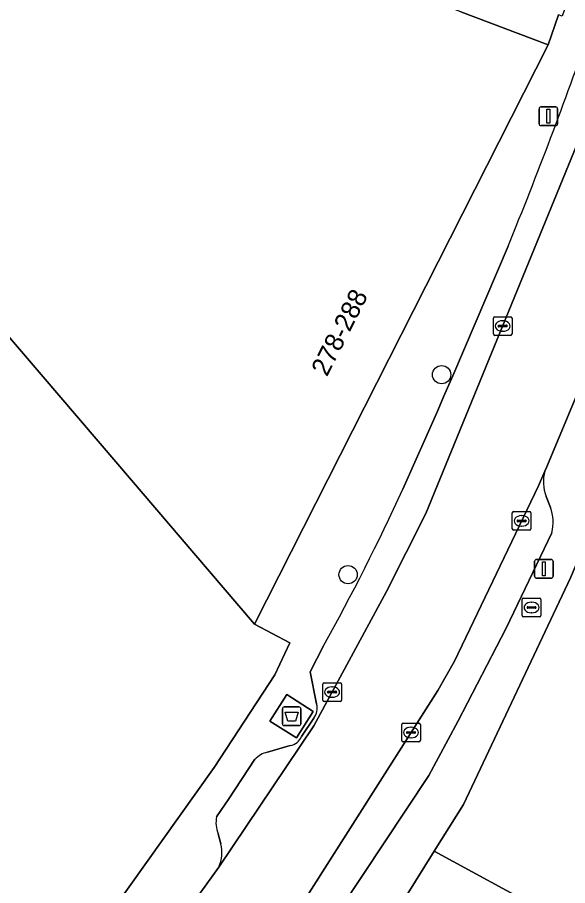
# Model space of a CAD drawing. Extents: x 159217 to 160349, y 381246 to 382172.
# Drawn here: x 160169.12 to 160198.58, y 381751.37 to 381797.82 of the extents above; entities that cross this region are included whole.
import ezdxf

# ---------------------------------------------------------------- set-up
doc = ezdxf.new("R2010")
doc.units = 0
for name, color, linetype in [('IMGEO_Afval_apart_plaats', 7, 'Continuous'), ('IMGEO_Boom', 7, 'Continuous'), ('IMGEO_Brandkraan', 7, 'Continuous'), ('IMGEO_Erf', 7, 'Continuous'), ('IMGEO_Kolk', 7, 'Continuous'), ('IMGEO_Lichtmast', 7, 'Continuous'), ('IMGEO_Pand', 7, 'Continuous'), ('IMGEO_Pand_nummerreeks', 7, 'Continuous'), ('IMGEO_Parkeervlak_open', 7, 'Continuous'), ('IMGEO_Rijbaan_lokaal_open', 7, 'Continuous'), ('IMGEO_Voetpad_gesloten', 7, 'Continuous'), ('IMGEO_Voetpad_open', 7, 'Continuous')]:
    doc.layers.add(name, color=color, linetype=linetype)

msp = doc.modelspace()

# ---------------------------------------------------------------- linework, layer by layer
at = {"layer": 'IMGEO_Afval_apart_plaats'}
for p, q in [((160183.308, 381760.034), (160183.308, 381760.834)), ((160183.308, 381760.834), (160183.308, 381760.034)), ((160183.408, 381760.934), (160184.198, 381760.934)), ((160184.198, 381760.934), (160183.408, 381760.934)), ((160184.298, 381760.834), (160184.298, 381760.034)), ((160184.298, 381760.034), (160184.298, 381760.834)), ((160184.198, 381759.934), (160183.408, 381759.934)), ((160183.408, 381759.934), (160184.198, 381759.934))]:
    msp.add_line(p, q, dxfattribs=at)
msp.add_lwpolyline([(160183.451, 381760.648), (160184.155, 381760.648), (160184.006, 381760.178), (160183.6, 381760.178), (160183.451, 381760.648)], dxfattribs=at)
for centre, start, end in [((160183.408, 381760.834), 90, 180), ((160183.408, 381760.834), 90, 180), ((160184.198, 381760.834), 0, 90), ((160184.198, 381760.834), 360, 90), ((160183.408, 381760.034), 180, 270), ((160183.408, 381760.034), 180, 270), ((160184.198, 381760.034), 270, 0), ((160184.198, 381760.034), 270, 0)]:
    msp.add_arc(centre, 0.1, start, end, dxfattribs=at)
at = {"layer": 'IMGEO_Boom'}
for centre in [(160191.832, 381778.706), (160186.826, 381768.006)]:
    msp.add_circle(centre, 0.489, dxfattribs=at)
at = {"layer": 'IMGEO_Brandkraan'}
for p, q in [((160196.145, 381765.824), (160196.145, 381766.676)), ((160196.22, 381766.75), (160197.072, 381766.75)), ((160196.633, 381766.53), (160196.658, 381766.53)), ((160197.146, 381766.676), (160197.146, 381765.824)), ((160196.404, 381766.244), (160196.404, 381766.256)), ((160196.842, 381766.207), (160196.444, 381766.207)), ((160196.447, 381766.293), (160196.845, 381766.293)), ((160196.656, 381765.97), (160196.631, 381765.97)), ((160196.888, 381766.256), (160196.888, 381766.244)), ((160197.072, 381765.75), (160196.22, 381765.75))]:
    msp.add_line(p, q, dxfattribs=at)
for points in [[(160196.145, 381765.824), (160196.145, 381766.676)], [(160196.22, 381766.75), (160197.072, 381766.75)], [(160197.146, 381766.676), (160197.146, 381765.824)], [(160197.072, 381765.75), (160196.22, 381765.75)]]:
    msp.add_lwpolyline(points, dxfattribs=at)
for centre, radius, start, end in [((160196.222, 381766.674), 0.0765, 91.552, 178.448), ((160196.222, 381766.674), 0.0765, 91.552, 178.448), ((160197.07, 381766.674), 0.0765, 1.552, 88.448), ((160197.07, 381766.674), 0.0765, 1.552, 88.448), ((160196.444, 381766.253), 0.0403, 85.8775, 175.7526), ((160196.441, 381766.243), 0.0366, 178.938, 274.7102), ((160196.845, 381766.25), 0.043, 264.8664, 352.4533), ((160196.849, 381766.255), 0.0386, 1.7309, 96.639), ((160196.222, 381765.826), 0.0765, 181.552, 268.448), ((160196.222, 381765.826), 0.0765, 181.552, 268.448), ((160197.07, 381765.826), 0.0765, 271.552, 358.448), ((160197.07, 381765.826), 0.0765, 271.552, 358.448)]:
    msp.add_arc(centre, radius, start, end, dxfattribs=at)
for centre, major_axis, ratio, start_param, end_param in [((160196.632, 381766.25), (-0.387, 0.002), 0.722429, 4.712389, 7.853982), ((160196.657, 381766.25), (-0.39, 0.002), 0.717154, 1.570796, 4.712389)]:
    msp.add_ellipse(centre, major_axis=major_axis, ratio=ratio, start_param=start_param, end_param=end_param, dxfattribs=at)
at = {"layer": 'IMGEO_Erf'}
for points in [[(160167.358, 381741.13), (160170.435, 381744.738), (160170.721, 381745.14), (160171.029, 381745.573), (160174.18, 381750), (160179.656, 381757.694), (160182.906, 381762.655), (160183.703, 381764.359), (160181.825, 381765.351), (160178.573, 381769.149), (160174.496, 381773.91), (160163.111, 381787.207), (160169.353, 381807.002)], [(160192.862, 381798.123), (160197.539, 381796.357), (160198.093, 381797.954)]]:
    msp.add_lwpolyline(points, dxfattribs=at)
at = {"layer": 'IMGEO_Kolk'}
for p, q in [((160194.601, 381780.881), (160194.601, 381781.733)), ((160194.676, 381781.807), (160195.528, 381781.807)), ((160195.602, 381781.733), (160195.602, 381780.881)), ((160194.86, 381781.301), (160194.86, 381781.313)), ((160195.298, 381781.264), (160194.9, 381781.264)), ((160194.903, 381781.35), (160195.301, 381781.35)), ((160195.089, 381781.587), (160195.114, 381781.587)), ((160195.344, 381781.313), (160195.344, 381781.301)), ((160195.528, 381780.807), (160194.676, 381780.807)), ((160195.112, 381781.027), (160195.087, 381781.027)), ((160195.615, 381770.457), (160195.615, 381771.309)), ((160195.69, 381771.383), (160196.542, 381771.383)), ((160196.103, 381771.163), (160196.128, 381771.163)), ((160196.616, 381771.309), (160196.616, 381770.457)), ((160195.874, 381770.877), (160195.874, 381770.889)), ((160196.312, 381770.84), (160195.914, 381770.84)), ((160195.917, 381770.926), (160196.315, 381770.926)), ((160196.126, 381770.603), (160196.101, 381770.603)), ((160196.358, 381770.889), (160196.358, 381770.877)), ((160196.542, 381770.383), (160195.69, 381770.383)), ((160185.47, 381761.3), (160185.47, 381762.152)), ((160185.545, 381762.226), (160186.397, 381762.226)), ((160186.471, 381762.152), (160186.471, 381761.3)), ((160185.729, 381761.72), (160185.729, 381761.732)), ((160186.167, 381761.683), (160185.769, 381761.683)), ((160185.772, 381761.769), (160186.17, 381761.769)), ((160185.958, 381762.006), (160185.983, 381762.006)), ((160186.213, 381761.732), (160186.213, 381761.72)), ((160186.397, 381761.226), (160185.545, 381761.226)), ((160185.981, 381761.446), (160185.956, 381761.446)), ((160189.694, 381759.136), (160189.694, 381759.988)), ((160189.769, 381760.062), (160190.621, 381760.062)), ((160190.182, 381759.842), (160190.207, 381759.842)), ((160190.695, 381759.988), (160190.695, 381759.136)), ((160189.953, 381759.556), (160189.953, 381759.568)), ((160190.391, 381759.519), (160189.993, 381759.519)), ((160189.996, 381759.605), (160190.394, 381759.605)), ((160190.437, 381759.568), (160190.437, 381759.556)), ((160190.621, 381759.062), (160189.769, 381759.062)), ((160190.205, 381759.282), (160190.18, 381759.282))]:
    msp.add_line(p, q, dxfattribs=at)
for points in [[(160194.601, 381780.881), (160194.601, 381781.733)], [(160194.676, 381781.807), (160195.528, 381781.807)], [(160195.602, 381781.733), (160195.602, 381780.881)], [(160195.528, 381780.807), (160194.676, 381780.807)], [(160195.615, 381770.457), (160195.615, 381771.309)], [(160195.69, 381771.383), (160196.542, 381771.383)], [(160196.616, 381771.309), (160196.616, 381770.457)], [(160196.542, 381770.383), (160195.69, 381770.383)], [(160185.47, 381761.3), (160185.47, 381762.152)], [(160185.545, 381762.226), (160186.397, 381762.226)], [(160186.471, 381762.152), (160186.471, 381761.3)], [(160186.397, 381761.226), (160185.545, 381761.226)], [(160189.694, 381759.136), (160189.694, 381759.988)], [(160189.769, 381760.062), (160190.621, 381760.062)], [(160190.695, 381759.988), (160190.695, 381759.136)], [(160190.621, 381759.062), (160189.769, 381759.062)]]:
    msp.add_lwpolyline(points, dxfattribs=at)
for centre, radius, start, end in [((160194.678, 381781.731), 0.0765, 91.552, 178.448), ((160194.678, 381781.731), 0.0765, 91.552, 178.448), ((160195.526, 381781.731), 0.0765, 1.552, 88.448), ((160195.526, 381781.731), 0.0765, 1.552, 88.448), ((160194.9, 381781.31), 0.0403, 85.8775, 175.7526), ((160194.897, 381781.3), 0.0366, 178.938, 274.7102), ((160195.301, 381781.307), 0.043, 264.8664, 352.4533), ((160195.305, 381781.312), 0.0386, 1.7309, 96.639), ((160194.678, 381780.883), 0.0765, 181.552, 268.448), ((160194.678, 381780.883), 0.0765, 181.552, 268.448), ((160195.526, 381780.883), 0.0765, 271.552, 358.448), ((160195.526, 381780.883), 0.0765, 271.552, 358.448), ((160195.692, 381771.307), 0.0765, 91.552, 178.448), ((160195.692, 381771.307), 0.0765, 91.552, 178.448), ((160196.54, 381771.307), 0.0765, 1.552, 88.448), ((160196.54, 381771.307), 0.0765, 1.552, 88.448), ((160195.914, 381770.886), 0.0403, 85.8775, 175.7526), ((160195.911, 381770.876), 0.0366, 178.938, 274.7102), ((160196.315, 381770.883), 0.043, 264.8664, 352.4533), ((160196.319, 381770.888), 0.0386, 1.7309, 96.639), ((160195.692, 381770.459), 0.0765, 181.552, 268.448), ((160195.692, 381770.459), 0.0765, 181.552, 268.448), ((160196.54, 381770.459), 0.0765, 271.552, 358.448), ((160196.54, 381770.459), 0.0765, 271.552, 358.448), ((160185.547, 381762.15), 0.0765, 91.552, 178.448), ((160185.547, 381762.15), 0.0765, 91.552, 178.448), ((160186.395, 381762.15), 0.0765, 1.552, 88.448), ((160186.395, 381762.15), 0.0765, 1.552, 88.448), ((160185.769, 381761.729), 0.0403, 85.8775, 175.7526), ((160185.766, 381761.719), 0.0366, 178.938, 274.7102), ((160186.17, 381761.726), 0.043, 264.8664, 352.4533), ((160186.174, 381761.731), 0.0386, 1.7309, 96.639), ((160185.547, 381761.302), 0.0765, 181.552, 268.448), ((160185.547, 381761.302), 0.0765, 181.552, 268.448), ((160186.395, 381761.302), 0.0765, 271.552, 358.448), ((160186.395, 381761.302), 0.0765, 271.552, 358.448), ((160189.771, 381759.986), 0.0765, 91.552, 178.448), ((160189.771, 381759.986), 0.0765, 91.552, 178.448), ((160190.619, 381759.986), 0.0765, 1.552, 88.448), ((160190.619, 381759.986), 0.0765, 1.552, 88.448), ((160189.993, 381759.565), 0.0403, 85.8775, 175.7526), ((160189.99, 381759.555), 0.0366, 178.938, 274.7102), ((160190.394, 381759.562), 0.043, 264.8664, 352.4533), ((160190.398, 381759.567), 0.0386, 1.7309, 96.639), ((160189.771, 381759.138), 0.0765, 181.552, 268.448), ((160189.771, 381759.138), 0.0765, 181.552, 268.448), ((160190.619, 381759.138), 0.0765, 271.552, 358.448), ((160190.619, 381759.138), 0.0765, 271.552, 358.448)]:
    msp.add_arc(centre, radius, start, end, dxfattribs=at)
for centre, major_axis, ratio, start_param, end_param in [((160195.088, 381781.307), (-0.387, 0.002), 0.722429, 4.712389, 7.853982), ((160195.113, 381781.307), (-0.39, 0.002), 0.717154, 1.570796, 4.712389), ((160196.102, 381770.883), (-0.387, 0.002), 0.722429, 4.712389, 7.853982), ((160196.127, 381770.883), (-0.39, 0.002), 0.717154, 1.570796, 4.712389), ((160185.957, 381761.726), (-0.387, 0.002), 0.722429, 4.712389, 7.853982), ((160185.982, 381761.726), (-0.39, 0.002), 0.717154, 1.570796, 4.712389), ((160190.181, 381759.562), (-0.387, 0.002), 0.722429, 4.712389, 7.853982), ((160190.206, 381759.562), (-0.39, 0.002), 0.717154, 1.570796, 4.712389)]:
    msp.add_ellipse(centre, major_axis=major_axis, ratio=ratio, start_param=start_param, end_param=end_param, dxfattribs=at)
at = {"layer": 'IMGEO_Lichtmast'}
for p, q in [((160197.049, 381792.126), (160197.049, 381792.926)), ((160197.049, 381792.926), (160197.049, 381792.126)), ((160197.149, 381793.026), (160197.939, 381793.026)), ((160197.939, 381793.026), (160197.149, 381793.026)), ((160198.039, 381792.926), (160198.039, 381792.126)), ((160198.039, 381792.126), (160198.039, 381792.926)), ((160197.939, 381792.026), (160197.149, 381792.026)), ((160197.149, 381792.026), (160197.939, 381792.026)), ((160196.811, 381767.92), (160196.811, 381768.72)), ((160196.811, 381768.72), (160196.811, 381767.92)), ((160196.911, 381768.82), (160197.701, 381768.82)), ((160197.701, 381768.82), (160196.911, 381768.82)), ((160197.801, 381768.72), (160197.801, 381767.92)), ((160197.801, 381767.92), (160197.801, 381768.72)), ((160197.701, 381767.82), (160196.911, 381767.82)), ((160196.911, 381767.82), (160197.701, 381767.82))]:
    msp.add_line(p, q, dxfattribs=at)
for points in [[(160197.469, 381792.901), (160197.619, 381792.901), (160197.619, 381792.151), (160197.469, 381792.151), (160197.469, 381792.901)], [(160197.231, 381768.695), (160197.381, 381768.695), (160197.381, 381767.945), (160197.231, 381767.945), (160197.231, 381768.695)]]:
    msp.add_lwpolyline(points, dxfattribs=at)
for centre, start, end in [((160197.149, 381792.926), 90, 180), ((160197.149, 381792.926), 90, 180), ((160197.939, 381792.926), 0, 90), ((160197.939, 381792.926), 360, 90), ((160197.149, 381792.126), 180, 270), ((160197.149, 381792.126), 180, 270), ((160197.939, 381792.126), 270, 0), ((160197.939, 381792.126), 270, 0), ((160196.911, 381768.72), 90, 180), ((160196.911, 381768.72), 90, 180), ((160197.701, 381768.72), 0, 90), ((160197.701, 381768.72), 360, 90), ((160196.911, 381767.92), 180, 270), ((160196.911, 381767.92), 180, 270), ((160197.701, 381767.92), 270, 0), ((160197.701, 381767.92), 270, 0)]:
    msp.add_arc(centre, 0.1, start, end, dxfattribs=at)
at = {"layer": 'IMGEO_Pand'}
for points in [[(160178.573, 381769.149), (160181.825, 381765.351), (160197.539, 381796.357), (160192.862, 381798.123), (160169.353, 381807.002), (160163.111, 381787.207), (160174.496, 381773.91)], [(160227.298, 381763.741), (160222.855, 381766.032), (160209.569, 381772.902), (160209.473, 381772.667), (160202.297, 381776.251), (160198.723, 381767.829), (160193.001, 381755.719), (160191.432, 381753.208), (160197.348, 381750), (160197.971, 381749.662), (160202.355, 381747.401), (160204.585, 381746.251), (160207.062, 381744.973), (160209.321, 381743.808), (160213.184, 381741.816), (160213.059, 381741.573), (160220.578, 381737.695), (160226.161, 381748.543), (160226.911, 381750), (160228.023, 381752.159), (160228.101, 381752.311), (160227.899, 381752.415), (160222.811, 381755.04)], [(160197.971, 381749.662), (160197.348, 381750), (160191.432, 381753.208), (160189.427, 381750), (160188.407, 381748.367), (160195.049, 381744.666), (160195.61, 381745.439)]]:
    msp.add_lwpolyline(points, close=True, dxfattribs=at)
at = {"layer": 'IMGEO_Parkeervlak_open'}
for points in [[(160179.907, 381752.366), (160184.99, 381759.913), (160188.874, 381767.099), (160190.986, 381771.277), (160202.747, 381799.991), (160204.121, 381803.898), (160209.938, 381822.118)], [(160195.392, 381785.579), (160192.428, 381778.634), (160191.925, 381777.512), (160191.623, 381776.788), (160189.761, 381772.577)], [(160197.356, 381773.546), (160197.011, 381772.766), (160192.517, 381763.373), (160191.631, 381761.811), (160184.123, 381750), (160181.638, 381746.556), (160176.84, 381740.236)], [(160197.659, 381771.607), (160197.431, 381772.191)], [(160191.154, 381757.264), (160192.704, 381760.158), (160195.283, 381765.146), (160197.735, 381770.249)], [(160185.516, 381764.198), (160184.79, 381762.803), (160185.137, 381761.088)], [(160184.987, 381760.333), (160184.34, 381759.351)], [(160183.728, 381758.864), (160182.507, 381758.506)], [(160181.843, 381758.13), (160180.437, 381756.01), (160179.789, 381755.052)], [(160186.323, 381750), (160186.404, 381750.118), (160191.154, 381757.264)], [(160179.87, 381754.148), (160180.008, 381753.604)]]:
    msp.add_lwpolyline(points, dxfattribs=at)
for centre, radius, start, end in [((159971.311, 381877.135), 242.063, 337.77587, 340.71445), ((160199.377, 381772.978), 2.099, 164.3096, 202.0267), ((160072.803, 381826.566), 128.818, 331.04277, 335.22152), ((160195.511, 381770.806), 2.293, 345.9497, 20.4567), ((160184.392, 381760.844), 0.784, 319.3822, 18.1439), ((160183.55, 381759.716), 0.87, 281.7995, 335.2227), ((160182.758, 381757.289), 1.242, 101.6379, 137.4049), ((160181.277, 381754.73), 1.523, 167.7797, 202.4605), ((160178.25, 381753.124), 1.822, 335.4057, 15.2662)]:
    msp.add_arc(centre, radius, start, end, dxfattribs=at)
at = {"layer": 'IMGEO_Rijbaan_lokaal_open'}
for points in [[(160184.123, 381750), (160191.631, 381761.811), (160192.517, 381763.373), (160197.011, 381772.766), (160197.356, 381773.546), (160197.443, 381773.743), (160202.285, 381785.308), (160202.345, 381785.462), (160205.267, 381793.078), (160205.609, 381794.1), (160208.397, 381802.39)], [(160202.747, 381799.991), (160190.986, 381771.277), (160188.874, 381767.099), (160184.99, 381759.913), (160179.907, 381752.366), (160178.946, 381751.015)]]:
    msp.add_lwpolyline(points, dxfattribs=at)
at = {"layer": 'IMGEO_Voetpad_gesloten'}
msp.add_lwpolyline([(160184.962, 381760.694), (160183.55, 381761.594), (160182.644, 381760.173), (160184.056, 381759.273)], close=True, dxfattribs=at)
at = {"layer": 'IMGEO_Voetpad_open'}
for points in [[(160215, 381864.331), (160214.232, 381859.42), (160211.378, 381842.371), (160210.591, 381839.006), (160209.532, 381834.478), (160208.171, 381829.218), (160206.81, 381823.955), (160206.205, 381821.854), (160205.011, 381817.916), (160204.673, 381816.802), (160203.142, 381811.752), (160202.434, 381809.668), (160200.423, 381803.959), (160198.284, 381797.887), (160198.093, 381797.954), (160197.539, 381796.357), (160181.825, 381765.351), (160183.703, 381764.359), (160182.906, 381762.655), (160179.656, 381757.694), (160174.18, 381750)], [(160189.427, 381750), (160191.432, 381753.208), (160193.001, 381755.719), (160198.723, 381767.829), (160202.297, 381776.251), (160206.765, 381786.136), (160210.607, 381796.789), (160211.03, 381797.963)], [(160203.568, 381786.052), (160202.345, 381785.462), (160202.285, 381785.308), (160197.443, 381773.743), (160197.356, 381773.546)], [(160189.761, 381772.577), (160191.623, 381776.788), (160191.925, 381777.512), (160192.428, 381778.634), (160195.392, 381785.579)], [(160197.431, 381772.191), (160197.659, 381771.607)], [(160197.735, 381770.249), (160195.283, 381765.146), (160192.704, 381760.158), (160191.154, 381757.264), (160186.404, 381750.118), (160186.323, 381750)], [(160185.137, 381761.088), (160184.79, 381762.803), (160185.516, 381764.198)], [(160184.34, 381759.351), (160184.987, 381760.333)], [(160182.507, 381758.506), (160183.728, 381758.864)], [(160179.789, 381755.052), (160180.437, 381756.01), (160181.843, 381758.13)], [(160180.008, 381753.604), (160179.87, 381754.148)], [(160164.834, 381733.645), (160165.295, 381734.111), (160168.231, 381737.155), (160169.156, 381738.227), (160174.467, 381744.813), (160175.37, 381746), (160178.946, 381751.015), (160179.907, 381752.366)]]:
    msp.add_lwpolyline(points, dxfattribs=at)
msp.add_lwpolyline([(160182.644, 381760.173), (160183.55, 381761.594), (160184.962, 381760.694), (160184.056, 381759.273)], close=True, dxfattribs=at)
for centre, radius, start, end in [((159971.311, 381877.135), 242.063, 337.77587, 340.71445), ((160199.377, 381772.978), 2.099, 164.3096, 202.0267), ((160072.803, 381826.566), 128.818, 331.04277, 335.22152), ((160195.511, 381770.806), 2.293, 345.9497, 20.4567), ((160184.392, 381760.844), 0.784, 319.3822, 18.1439), ((160183.55, 381759.716), 0.87, 281.7995, 335.2227), ((160182.758, 381757.289), 1.242, 101.6379, 137.4049), ((160181.277, 381754.73), 1.523, 167.7797, 202.4605), ((160178.25, 381753.124), 1.822, 335.4057, 15.2662)]:
    msp.add_arc(centre, radius, start, end, dxfattribs=at)

# ---------------------------------------------------------------- texts
at = {"layer": 'IMGEO_Pand_nummerreeks'}
msp.add_text('278-288', height=1, rotation=63.1239, dxfattribs=at).set_placement((160185.695, 381778.562))

doc.saveas('drawing.dxf')
